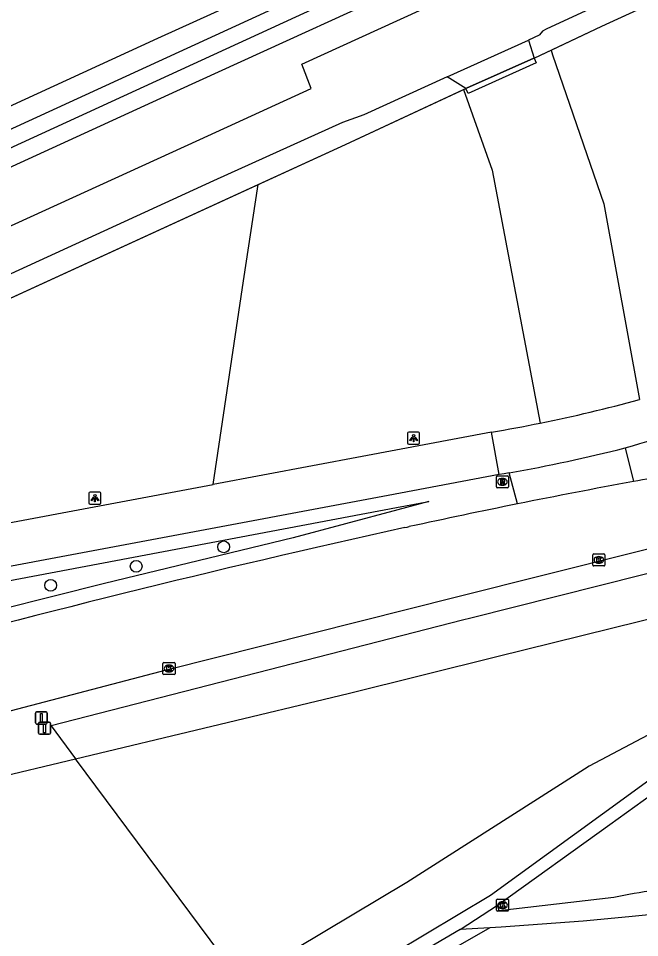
# Model space of a CAD drawing. Extents: x 155018 to 156648, y 383980 to 385733.
# Drawn here: x 155693.8 to 155745.4, y 384174.4 to 384250.7 of the extents above; entities that cross this region are included whole.
import ezdxf

# ---------------------------------------------------------------- set-up
doc = ezdxf.new("R2010")
doc.units = 0
for name, color, linetype in [('IMGEO_Boom', 7, 'Continuous'), ('IMGEO_Fietspad_gesloten', 7, 'Continuous'), ('IMGEO_Groenvoorziening', 7, 'Continuous'), ('IMGEO_Hek', 7, 'Continuous'), ('IMGEO_Kolk', 7, 'Continuous'), ('IMGEO_Lichtpunt', 7, 'Continuous'), ('IMGEO_Rijbaan_lokaal_gesloten', 7, 'Continuous'), ('IMGEO_Rijbaan_lokaal_halfverhard', 7, 'Continuous'), ('IMGEO_Rijbaan_lokaal_open', 7, 'Continuous'), ('IMGEO_Rijbaan_regionaal_gesloten', 7, 'Continuous'), ('IMGEO_Rioolput', 7, 'Continuous'), ('IMGEO_Verkeersbordpaal', 7, 'Continuous'), ('IMGEO_Voetpad_halfverhard', 7, 'Continuous'), ('IMGEO_Waterloop', 7, 'Continuous')]:
    doc.layers.add(name, color=color, linetype=linetype)

msp = doc.modelspace()

# ---------------------------------------------------------------- linework, layer by layer
at = {"layer": 'IMGEO_Boom'}
for centre in [(155710.879, 384206.821), (155703.614, 384205.206), (155696.511, 384203.628)]:
    msp.add_circle(centre, 0.489, dxfattribs=at)
at = {"layer": 'IMGEO_Fietspad_gesloten'}
for points in [[(155733.086, 384216.33), (155722.353, 384214.316), (155710.002, 384211.997)], [(155733.73, 384212.809), (155733.086, 384216.33)], [(155733.73, 384212.809), (155724.531, 384211.083), (155646.495, 384196.444)], [(155734.571, 384212.958), (155734.151, 384212.883), (155733.73, 384212.809)], [(155647.043, 384200.181), (155710.002, 384211.997)]]:
    msp.add_lwpolyline(points, dxfattribs=at)
for centre, radius, start, end in [((155685.761, 384413.138), 206.548, 286.43135, 292.02999), ((155711.888, 384341.976), 127.418, 281.43375, 285.24475), ((155711.273, 384344.79), 130.299, 279.63729, 281.45376)]:
    msp.add_arc(centre, radius, start, end, dxfattribs=at)
at = {"layer": 'IMGEO_Groenvoorziening'}
for points in [[(155693.535, 384364.451), (155693.831, 384364.617), (155695.709, 384365.6), (155697.73, 384366.243), (155699.831, 384366.525), (155701.949, 384366.438), (155704.021, 384365.984), (155705.981, 384365.178), (155707.772, 384364.043), (155709.339, 384362.614), (155710.634, 384360.936), (155734.007, 384318.555), (155754.436, 384284.124), (155755.348, 384282.388), (155755.91, 384280.51), (155756.102, 384278.559), (155755.917, 384276.607), (155755.362, 384274.727), (155754.456, 384272.987), (155753.235, 384271.454), (155751.742, 384270.183), (155750.034, 384269.221), (155705.372, 384248.995), (155562.839, 384183.477)], [(155738.045, 384248.025), (155742.259, 384250), (155770.625, 384263.023)], [(155563.881, 384179.089), (155706.993, 384244.656), (155730.526, 384255.388)], [(155736.63, 384247.362), (155736.802, 384246.982), (155731.172, 384244.419), (155730.975, 384244.851)], [(155736.63, 384247.362), (155738.045, 384248.025)], [(155738.045, 384248.025), (155738.173, 384247.631), (155742.431, 384235.261), (155745.392, 384219.041)], [(155713.723, 384236.87), (155720.984, 384240.2), (155730.762, 384244.752)], [(155730.762, 384244.752), (155730.975, 384244.851)], [(155730.762, 384244.752), (155733.163, 384238.074), (155737.147, 384217.086)], [(155566.214, 384169.267), (155669.337, 384216.514), (155713.723, 384236.87)], [(155710.002, 384211.997), (155712.529, 384228.891), (155713.723, 384236.87)], [(155776.366, 384211.291), (155752.797, 384206.292), (155731.386, 384200.912), (155730.691, 384200.737), (155696.562, 384191.964), (155698.587, 384189.242)], [(155648.426, 384195.113), (155658.496, 384197.204), (155687.548, 384202.993), (155725.208, 384210.079), (155727.888, 384210.583), (155725.33, 384209.898), (155716.646, 384207.574), (155700.971, 384203.78), (155687.975, 384200.524), (155672.602, 384196.194), (155659.605, 384192.781), (155645.203, 384188.455), (155631.439, 384183.778), (155601.644, 384173.319), (155577.463, 384163.91), (155568.361, 384160.227)], [(155698.587, 384189.242), (155721.204, 384194.653), (155733.542, 384197.714), (155747.749, 384201.238), (155759.371, 384197.346), (155753.829, 384195.302), (155741.205, 384188.631), (155740.127, 384187.943), (155726.084, 384178.98), (155712.315, 384170.777)], [(155635.729, 384170.113), (155658.49, 384178.478), (155684.215, 384185.803), (155698.587, 384189.242)], [(155712.315, 384170.777), (155698.587, 384189.242)], [(155732.973, 384175.229), (155720.203, 384167.923), (155720.649, 384166.045)]]:
    msp.add_lwpolyline(points, dxfattribs=at)
at = {"layer": 'IMGEO_Hek'}
for points in [[(155736.63, 384247.362), (155742.259, 384250), (155780.126, 384267.385), (155750.622, 384319.3), (155708.448, 384393.173)], [(155736.603, 384247.349), (155736.63, 384247.362)], [(155736.603, 384247.349), (155731.025, 384244.874)], [(155566.214, 384169.267), (155669.337, 384216.514), (155720.984, 384240.2), (155730.975, 384244.851)], [(155730.975, 384244.851), (155731.025, 384244.874)]]:
    msp.add_lwpolyline(points, dxfattribs=at)
at = {"layer": 'IMGEO_Kolk'}
for p, q in [((155741.581, 384206.235), (155742.433, 384206.235)), ((155741.506, 384205.309), (155741.506, 384206.161)), ((155742.017, 384205.455), (155741.992, 384205.455)), ((155741.994, 384206.015), (155742.019, 384206.015)), ((155742.507, 384206.161), (155742.507, 384205.309)), ((155742.433, 384205.235), (155741.581, 384205.235)), ((155705.835, 384196.3), (155705.835, 384197.152)), ((155705.91, 384197.226), (155706.762, 384197.226)), ((155706.836, 384197.152), (155706.836, 384196.3)), ((155706.346, 384196.446), (155706.321, 384196.446)), ((155706.323, 384197.006), (155706.348, 384197.006)), ((155706.762, 384196.226), (155705.91, 384196.226)), ((155733.515, 384176.678), (155733.515, 384177.53)), ((155733.59, 384177.604), (155734.442, 384177.604)), ((155734.003, 384177.384), (155734.028, 384177.384)), ((155734.516, 384177.53), (155734.516, 384176.678)), ((155734.442, 384176.604), (155733.59, 384176.604)), ((155734.026, 384176.824), (155734.001, 384176.824))]:
    msp.add_line(p, q, dxfattribs=at)
for points in [[(155741.581, 384206.235), (155742.433, 384206.235)], [(155741.506, 384205.309), (155741.506, 384206.161)], [(155741.827, 384205.935), (155741.95, 384205.935), (155741.95, 384205.784), (155742.08, 384205.935), (155742.244, 384205.935), (155742.098, 384205.784), (155742.251, 384205.535), (155742.099, 384205.535), (155742.014, 384205.699), (155741.95, 384205.632), (155741.95, 384205.535), (155741.827, 384205.535), (155741.827, 384205.935)], [(155742.507, 384206.161), (155742.507, 384205.309)], [(155742.433, 384205.235), (155741.581, 384205.235)], [(155705.835, 384196.3), (155705.835, 384197.152)], [(155705.91, 384197.226), (155706.762, 384197.226)], [(155706.836, 384197.152), (155706.836, 384196.3)], [(155706.156, 384196.926), (155706.279, 384196.926), (155706.279, 384196.775), (155706.409, 384196.926), (155706.573, 384196.926), (155706.427, 384196.775), (155706.58, 384196.526), (155706.428, 384196.526), (155706.343, 384196.69), (155706.279, 384196.623), (155706.279, 384196.526), (155706.156, 384196.526), (155706.156, 384196.926)], [(155706.762, 384196.226), (155705.91, 384196.226)], [(155733.515, 384176.678), (155733.515, 384177.53)], [(155733.59, 384177.604), (155734.442, 384177.604)], [(155733.836, 384177.304), (155733.959, 384177.304), (155733.959, 384177.153), (155734.089, 384177.304), (155734.253, 384177.304), (155734.107, 384177.153), (155734.26, 384176.904), (155734.108, 384176.904), (155734.023, 384177.068), (155733.959, 384177.001), (155733.959, 384176.904), (155733.836, 384176.904), (155733.836, 384177.304)], [(155734.516, 384177.53), (155734.516, 384176.678)], [(155734.442, 384176.604), (155733.59, 384176.604)]]:
    msp.add_lwpolyline(points, dxfattribs=at)
for centre, start, end in [((155741.583, 384206.159), 91.55205, 178.44795), ((155741.583, 384206.159), 91.55205, 178.44795), ((155742.431, 384206.159), 1.55205, 88.44795), ((155742.431, 384206.159), 1.55205, 88.44795), ((155741.583, 384205.311), 181.55205, 268.44795), ((155741.583, 384205.311), 181.55205, 268.44795), ((155742.431, 384205.311), 271.55205, 358.44795), ((155742.431, 384205.311), 271.55205, 358.44795), ((155705.912, 384197.15), 91.55205, 178.44795), ((155705.912, 384197.15), 91.55205, 178.44795), ((155706.76, 384197.15), 1.55205, 88.44795), ((155706.76, 384197.15), 1.55205, 88.44795), ((155705.912, 384196.302), 181.55205, 268.44795), ((155705.912, 384196.302), 181.55205, 268.44795), ((155706.76, 384196.302), 271.55205, 358.44795), ((155706.76, 384196.302), 271.55205, 358.44795), ((155733.592, 384177.528), 91.55205, 178.44795), ((155733.592, 384177.528), 91.55205, 178.44795), ((155734.44, 384177.528), 1.55205, 88.44795), ((155734.44, 384177.528), 1.55205, 88.44795), ((155733.592, 384176.68), 181.55205, 268.44795), ((155733.592, 384176.68), 181.55205, 268.44795), ((155734.44, 384176.68), 271.55205, 358.44795), ((155734.44, 384176.68), 271.55205, 358.44795)]:
    msp.add_arc(centre, 0.0765, start, end, dxfattribs=at)
for centre, major_axis, ratio, start_param, end_param in [((155741.993, 384205.735), (-0.387, 0.002), 0.722429, 4.712389, 7.853982), ((155742.018, 384205.735), (-0.39, 0.002), 0.717154, 1.570796, 4.712389), ((155706.322, 384196.726), (-0.387, 0.002), 0.722429, 4.712389, 7.853982), ((155706.347, 384196.726), (-0.39, 0.002), 0.717154, 1.570796, 4.712389), ((155734.002, 384177.104), (-0.387, 0.002), 0.722429, 4.712389, 7.853982), ((155734.027, 384177.104), (-0.39, 0.002), 0.717154, 1.570796, 4.712389)]:
    msp.add_ellipse(centre, major_axis=major_axis, ratio=ratio, start_param=start_param, end_param=end_param, dxfattribs=at)
at = {"layer": 'IMGEO_Lichtpunt'}
for p, q in [((155726.139, 384216.243), (155726.139, 384215.436)), ((155726.139, 384216.243), (155726.139, 384215.436)), ((155727.041, 384216.338), (155726.233, 384216.338)), ((155727.041, 384216.338), (155726.233, 384216.338)), ((155727.135, 384215.436), (155727.135, 384216.243)), ((155727.135, 384215.436), (155727.135, 384216.243)), ((155726.233, 384215.342), (155727.041, 384215.342)), ((155726.233, 384215.342), (155727.041, 384215.342)), ((155699.687, 384211.273), (155699.687, 384210.466)), ((155699.687, 384211.273), (155699.687, 384210.466)), ((155700.589, 384211.368), (155699.781, 384211.368)), ((155700.589, 384211.368), (155699.781, 384211.368)), ((155700.683, 384210.466), (155700.683, 384211.273)), ((155700.683, 384210.466), (155700.683, 384211.273)), ((155699.781, 384210.372), (155700.589, 384210.372)), ((155699.781, 384210.372), (155700.589, 384210.372))]:
    msp.add_line(p, q, dxfattribs=at)
for points in [[(155726.513, 384215.907), (155726.552, 384215.879), (155726.364, 384215.617), (155726.326, 384215.644), (155726.513, 384215.907)], [(155726.615, 384215.859), (155726.662, 384215.859), (155726.662, 384215.537), (155726.615, 384215.537), (155726.615, 384215.859)], [(155726.725, 384215.879), (155726.763, 384215.906), (155726.95, 384215.644), (155726.911, 384215.616), (155726.725, 384215.879)], [(155700.061, 384210.937), (155700.1, 384210.909), (155699.912, 384210.647), (155699.874, 384210.674), (155700.061, 384210.937)], [(155700.163, 384210.889), (155700.21, 384210.889), (155700.21, 384210.567), (155700.163, 384210.567), (155700.163, 384210.889)], [(155700.273, 384210.909), (155700.311, 384210.936), (155700.498, 384210.674), (155700.459, 384210.646), (155700.273, 384210.909)]]:
    msp.add_lwpolyline(points, dxfattribs=at)
for centre in [(155726.638, 384216.041), (155700.186, 384211.071)]:
    msp.add_circle(centre, 0.0994, dxfattribs=at)
for centre, start, end in [((155726.233, 384216.243), 90, 180), ((155726.233, 384216.243), 90, 180), ((155727.041, 384216.243), 0, 90), ((155727.041, 384216.243), 0, 90), ((155726.233, 384215.436), 180, 270), ((155726.233, 384215.436), 180, 270), ((155727.041, 384215.436), 270, 0), ((155727.041, 384215.436), 270, 360), ((155699.781, 384211.273), 90, 180), ((155699.781, 384211.273), 90, 180), ((155700.589, 384211.273), 0, 90), ((155700.589, 384211.273), 0, 90), ((155699.781, 384210.466), 180, 270), ((155699.781, 384210.466), 180, 270), ((155700.589, 384210.466), 270, 0), ((155700.589, 384210.466), 270, 360)]:
    msp.add_arc(centre, 0.0946, start, end, dxfattribs=at)
at = {"layer": 'IMGEO_Rijbaan_lokaal_gesloten'}
for points in [[(155564.933, 384174.659), (155618.156, 384199.028), (155657.682, 384217.151), (155658.829, 384220.499), (155672.339, 384226.664), (155675.972, 384225.604), (155708.901, 384240.601), (155718.133, 384244.851), (155717.367, 384246.855), (155755.14, 384264.102), (155755.806, 384264.434)], [(155758.422, 384259.375), (155737.624, 384249.767), (155737.328, 384249.595), (155737.075, 384249.301), (155737.047, 384249.25), (155736.18, 384248.858)], [(155729.409, 384245.795), (155736.18, 384248.858)], [(155729.409, 384245.795), (155722.494, 384242.655), (155720.726, 384242.024), (155710.033, 384237.17), (155668.581, 384218.194), (155619.608, 384195.718), (155576.013, 384175.782), (155565.781, 384171.091)]]:
    msp.add_lwpolyline(points, dxfattribs=at)
at = {"layer": 'IMGEO_Rijbaan_lokaal_halfverhard'}
for points in [[(155744.186, 384215.026), (155744.879, 384212.235)], [(155735.269, 384210.387), (155734.571, 384212.958)]]:
    msp.add_lwpolyline(points, dxfattribs=at)
msp.add_arc((155707.409, 384362.631), 152.118, 280.2858, 283.99079, dxfattribs=at)
at = {"layer": 'IMGEO_Rijbaan_lokaal_open'}
for points in [[(155736.18, 384248.858), (155736.63, 384247.362)], [(155730.975, 384244.851), (155731.025, 384244.874), (155736.603, 384247.349), (155736.63, 384247.362)], [(155730.975, 384244.851), (155729.409, 384245.795)]]:
    msp.add_lwpolyline(points, dxfattribs=at)
at = {"layer": 'IMGEO_Rijbaan_regionaal_gesloten'}
for points in [[(155639.604, 384177.431), (155654.263, 384182.225), (155662.292, 384184.731), (155668.855, 384186.648), (155679.749, 384189.707), (155706.129, 384196.627), (155730.198, 384202.675), (155752.342, 384208.24), (155758.214, 384209.508), (155758.201, 384209.588), (155790.648, 384216.134)], [(155725.903, 384208.415), (155726.09, 384208.456), (155726.276, 384208.497)]]:
    msp.add_lwpolyline(points, dxfattribs=at)
for centre, radius, start, end in [((155842.889, 383677.152), 543.986, 99.73747, 100.37973), ((155845.363, 383663.784), 557.58, 100.38228, 101.38789), ((155843.179, 383674.591), 546.554, 101.38707, 102.35042), ((155929.25, 383286.766), 943.815, 102.442057, 105.355307)]:
    msp.add_arc(centre, radius, start, end, dxfattribs=at)
at = {"layer": 'IMGEO_Rioolput'}
for p, q in [((155733.501, 384211.791), (155733.501, 384212.643)), ((155733.576, 384212.717), (155734.428, 384212.717)), ((155733.989, 384212.497), (155734.014, 384212.497)), ((155734.502, 384212.643), (155734.502, 384211.791)), ((155734.428, 384211.717), (155733.576, 384211.717)), ((155734.012, 384211.937), (155733.987, 384211.937))]:
    msp.add_line(p, q, dxfattribs=at)
for points in [[(155733.501, 384211.791), (155733.501, 384212.643)], [(155733.576, 384212.717), (155734.428, 384212.717)], [(155734.09, 384212.415), (155733.838, 384212.417), (155733.838, 384212.017)], [(155734.016, 384212.336), (155733.962, 384212.336), (155733.962, 384212.255)], [(155734.502, 384212.643), (155734.502, 384211.791)], [(155734.428, 384211.717), (155733.576, 384211.717)], [(155733.838, 384212.017), (155733.962, 384212.017), (155733.962, 384212.179), (155733.973, 384212.179)], [(155733.962, 384212.255), (155734.014, 384212.255)], [(155734.02, 384212.15), (155734.091, 384212.017), (155734.231, 384212.017), (155734.166, 384212.143)]]:
    msp.add_lwpolyline(points, dxfattribs=at)
for centre, radius, start, end in [((155733.578, 384212.641), 0.0765, 91.55205, 178.44795), ((155733.578, 384212.641), 0.0765, 91.55205, 178.44795), ((155734.022, 384212.24), 0.0964, 77.00612, 93.18647), ((155734.036, 384212.297), 0.0378, 276.66336, 79.67722), ((155734.089, 384212.305), 0.109, 350.36119, 89.41601), ((155734.087, 384212.305), 0.112, 277.58423, 350.98172), ((155734.426, 384212.641), 0.0765, 1.55205, 88.44795), ((155734.426, 384212.641), 0.0765, 1.55205, 88.44795), ((155733.578, 384211.793), 0.0765, 181.55205, 268.44795), ((155733.578, 384211.793), 0.0765, 181.55205, 268.44795), ((155733.972, 384212.126), 0.0533, 26.02933, 88.69889), ((155733.998, 384212.444), 0.19, 274.7715, 282.96867), ((155734.071, 384212.09), 0.108, 29.51342, 73.79051), ((155734.426, 384211.793), 0.0765, 271.55205, 358.44795), ((155734.426, 384211.793), 0.0765, 271.55205, 358.44795)]:
    msp.add_arc(centre, radius, start, end, dxfattribs=at)
for centre, major_axis, ratio, start_param, end_param in [((155733.988, 384212.217), (-0.387, 0.002), 0.722429, 4.712389, 7.853982), ((155734.013, 384212.217), (-0.39, 0.002), 0.717154, 1.570796, 4.712389)]:
    msp.add_ellipse(centre, major_axis=major_axis, ratio=ratio, start_param=start_param, end_param=end_param, dxfattribs=at)
at = {"layer": 'IMGEO_Verkeersbordpaal'}
for p, q in [((155695.242, 384192.228), (155695.242, 384193.028)), ((155695.242, 384193.028), (155695.242, 384192.228)), ((155695.342, 384193.128), (155696.132, 384193.128)), ((155696.132, 384193.128), (155695.342, 384193.128)), ((155696.232, 384193.028), (155696.232, 384192.228)), ((155696.232, 384192.228), (155696.232, 384193.028)), ((155696.132, 384192.128), (155695.342, 384192.128)), ((155695.342, 384192.128), (155696.132, 384192.128)), ((155695.508, 384191.374), (155695.508, 384192.174)), ((155695.508, 384192.174), (155695.508, 384191.374)), ((155695.608, 384192.274), (155696.398, 384192.274)), ((155696.398, 384192.274), (155695.608, 384192.274)), ((155696.498, 384192.174), (155696.498, 384191.374)), ((155696.498, 384191.374), (155696.498, 384192.174)), ((155696.398, 384191.274), (155695.608, 384191.274)), ((155695.608, 384191.274), (155696.398, 384191.274))]:
    msp.add_line(p, q, dxfattribs=at)
for points in [[(155695.662, 384193.003), (155695.812, 384193.003), (155695.812, 384192.253), (155695.662, 384192.253), (155695.662, 384193.003)], [(155695.928, 384192.149), (155696.078, 384192.149), (155696.078, 384191.399), (155695.928, 384191.399), (155695.928, 384192.149)]]:
    msp.add_lwpolyline(points, dxfattribs=at)
for centre, start, end in [((155695.342, 384193.028), 90, 180), ((155695.342, 384193.028), 90, 180), ((155696.132, 384193.028), 0, 90), ((155696.132, 384193.028), 360, 90), ((155695.342, 384192.228), 180, 270), ((155695.342, 384192.228), 180, 270), ((155695.608, 384192.174), 90, 180), ((155695.608, 384192.174), 90, 180), ((155696.132, 384192.228), 270, 0), ((155696.132, 384192.228), 270, 0), ((155696.398, 384192.174), 0, 90), ((155696.398, 384192.174), 360, 90), ((155695.608, 384191.374), 180, 270), ((155695.608, 384191.374), 180, 270), ((155696.398, 384191.374), 270, 0), ((155696.398, 384191.374), 270, 0)]:
    msp.add_arc(centre, 0.1, start, end, dxfattribs=at)
at = {"layer": 'IMGEO_Voetpad_halfverhard'}
for points in [[(155714.747, 384167.506), (155722.285, 384171.504), (155733.012, 384177.92), (155742.323, 384184.684), (155753.959, 384193.138), (155759.683, 384196.988), (155764.52, 384199.407)], [(155733.606, 384177.09), (155742.92, 384183.799), (155754.668, 384192.261), (155760.339, 384195.874)], [(155743.239, 384177.733), (155733.727, 384176.623), (155733.606, 384177.09)], [(155730.492, 384175.072), (155733.606, 384177.09)], [(155751.779, 384176.617), (155747.545, 384176.437), (155744.483, 384176.13), (155740.713, 384175.783), (155737.303, 384175.52), (155733.897, 384175.288), (155732.973, 384175.229)], [(155730.492, 384175.072), (155722.857, 384170.604), (155701.69, 384159.29), (155682.616, 384149.883), (155660.773, 384140.024)], [(155732.973, 384175.229), (155730.492, 384175.072)]]:
    msp.add_lwpolyline(points, dxfattribs=at)
msp.add_arc((155750.054, 384147.692), 30.804, 96.3726, 102.78179, dxfattribs=at)
at = {"layer": 'IMGEO_Waterloop'}
for points in [[(155691.738, 384368.63), (155694.573, 384370.233), (155696.525, 384370.929), (155698.564, 384371.302), (155700.635, 384371.343), (155702.687, 384371.051), (155704.665, 384370.434), (155706.518, 384369.507), (155708.199, 384368.294), (155709.663, 384366.828), (155712.541, 384362.718), (155733.739, 384325.72), (155757.891, 384283.625), (155758.673, 384281.76), (155759.137, 384279.791), (155759.269, 384277.772), (155759.065, 384275.759), (155758.531, 384273.808), (155757.682, 384271.972), (155756.542, 384270.301), (155755.14, 384268.842), (155753.517, 384267.635), (155563.566, 384180.417)], [(155563.226, 384181.846), (155733.469, 384259.973), (155751.54, 384268.19), (155753.314, 384269.345), (155754.85, 384270.802), (155756.098, 384272.512), (155757.017, 384274.42), (155757.576, 384276.461), (155757.758, 384278.57), (155757.557, 384280.678), (155756.979, 384282.714), (155731.942, 384326.781), (155711.923, 384361.93), (155709.493, 384365.349), (155708.151, 384366.993), (155706.529, 384368.361), (155704.683, 384369.406), (155702.675, 384370.093), (155700.575, 384370.397), (155698.455, 384370.308), (155696.387, 384369.83), (155694.444, 384368.979), (155692.14, 384367.697)]]:
    msp.add_lwpolyline(points, dxfattribs=at)

doc.saveas('drawing.dxf')
